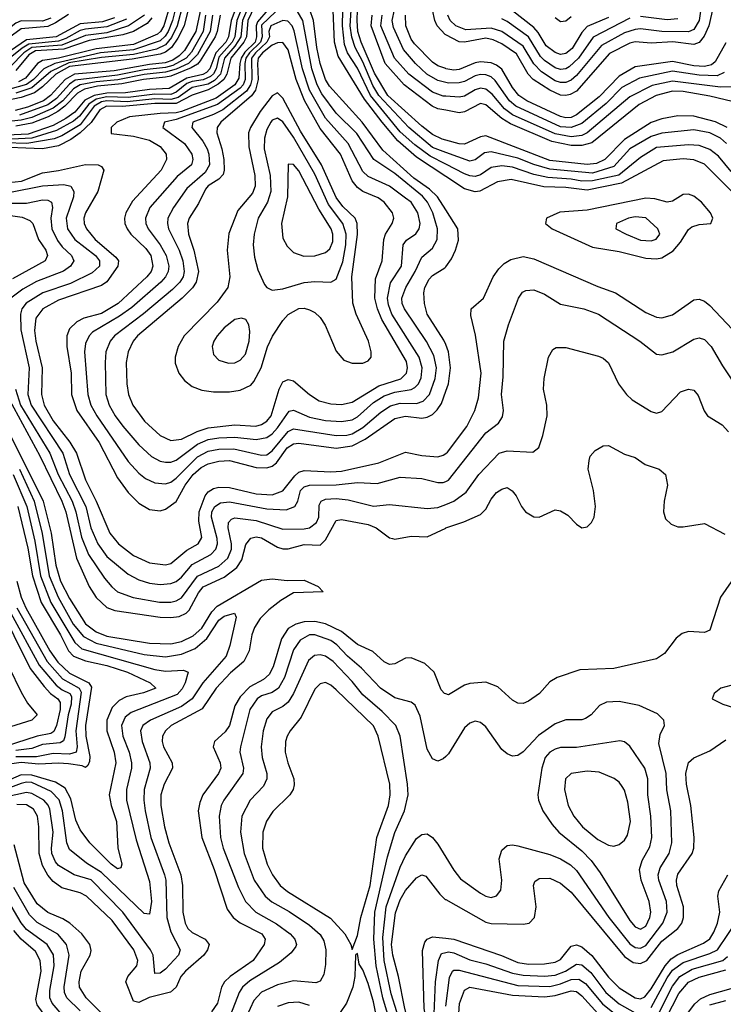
# Model space of a CAD drawing. Header units: inches. Extents: x 501365 to 657855, y 482276 to 547543.
# Tile 849 of 957: x 628404 to 631040, y 494925 to 498614. Entities that reach past the tile are written whole.
import ezdxf

# ---------------------------------------------------------------- set-up
doc = ezdxf.new("R2010")
doc.units = ezdxf.units.IN
doc.header["$MEASUREMENT"] = 0
doc.layers.add('A6429', color=7, linetype='Continuous')
doc.layers.add('A6439', color=7, linetype='Continuous')

msp = doc.modelspace()

# ---------------------------------------------------------------- linework, layer by layer
at = {"layer": 'A6429', "color": 5}
for points, elevation in [([(630000, 498557.1), (629998.1, 498558.1), (629968.3, 498590), (629958.9, 498610), (629950.2, 498650), (629948.8, 498750), (629979.8, 498850), (630000, 498959.4)], 4380), ([(629296, 498690), (629258.1, 498610), (629253.9, 498550), (629243.3, 498530), (629194.8, 498470), (629180.3, 498410), (629168.5, 498390), (629148, 498372), (629110, 498350.8), (629050, 498331.3), (628990, 498299.6), (628910, 498299.9), (628788.1, 498288.1), (628728.9, 498290), (628704.3, 498275.7), (628671.4, 498228.6), (628630.7, 498189.3), (628595.7, 498164.3), (628550, 498140.8), (628489.6, 498130.4), (628302.2, 498137.8)], 4580), ([(629226.8, 498690), (629196, 498610), (629186.7, 498550), (629176, 498530), (629139.2, 498490), (629115.9, 498430), (629103.7, 498416.3), (629090, 498408.1), (629030, 498394.2), (628964.4, 498355.6), (628890, 498351.9), (628800.5, 498339.5), (628730, 498338.5), (628683.6, 498330), (628648.4, 498311.6), (628610, 498267), (628576.5, 498243.5), (628530, 498217.7), (628435.6, 498184.4), (628330, 498180.1)], 4520), ([(629249, 498690), (629217.5, 498610), (629210, 498550), (629200, 498530), (629150, 498472.9), (629139.9, 498430), (629129.8, 498410.2), (629119.1, 498400.9), (629092, 498388), (629050, 498382.5), (629030, 498374.6), (628990, 498342.1), (628970, 498333.7), (628910, 498334.4), (628810, 498322.7), (628730, 498324.3), (628690, 498315.5), (628662.7, 498297.3), (628627.9, 498252), (628605.9, 498234.1), (628541.5, 498198.5), (628450, 498169.3), (628350, 498165.1)], 4540), ([(629271.5, 498688.5), (629238.4, 498610), (629232.5, 498550), (629210, 498514.2), (629170.8, 498470), (629155.9, 498410), (629134, 498386), (629110, 498372), (629050, 498360), (628997.4, 498322.6), (628970, 498314.2), (628910, 498317), (628806.1, 498306.1), (628730, 498309.8), (628710, 498305.7), (628683.5, 498290), (628630, 498220.3), (628561.9, 498178.1), (628532.7, 498167.3), (628430.5, 498149.5), (628350, 498152)], 4560), ([(630000, 498026.3), (629890, 498098.8), (629820.4, 498160.4), (629761.9, 498230), (629696.4, 498316.4), (629597.1, 498477.1), (629583.5, 498530), (629577.6, 498677.6)], 4580), ([(630000, 498072.5), (629942.2, 498102.2), (629884.9, 498144.9), (629830, 498194), (629718.4, 498330), (629670, 498432.5), (629632.4, 498490), (629620.4, 498520.4), (629612.9, 498590), (629615.6, 498710)], 4560), ([(630000, 498116.5), (629950, 498134.9), (629861.6, 498210), (629750, 498329.5), (629727.1, 498367.2), (629690, 498455.7), (629661.1, 498510), (629647.9, 498547.9), (629642.7, 498590), (629649.5, 498710)], 4540), ([(629038, 498662), (629019.8, 498590), (628995.9, 498544.1), (628972.3, 498510), (628950, 498491.9), (628930, 498484.4), (628826, 498466), (628590, 498438.8), (628539.3, 498410), (628490, 498361.7), (628459.9, 498340.1), (628410, 498322), (628350, 498309.4)], 4380), ([(628991.5, 498670), (628976.9, 498610), (628960, 498570), (628948.7, 498551.3), (628930, 498534.9), (628830, 498500.6), (628707.1, 498490), (628535.6, 498450), (628494.2, 498430), (628455.7, 498390), (628430, 498370.9), (628366.6, 498353.4)], 4340), ([(629081.7, 498650), (629064.1, 498570), (629021.3, 498498.7), (629001.7, 498478.3), (628977.6, 498462.4), (628948.6, 498451.4), (628890, 498446.2), (628758.5, 498421.5), (628609.4, 498410), (628574.7, 498390), (628519.9, 498330), (628493.1, 498310), (628433.7, 498286.3), (628386.5, 498273.5)], 4420), ([(629015.8, 498670), (628993.9, 498590), (628972.9, 498547.1), (628950, 498519.4), (628917, 498503), (628830, 498483), (628710, 498472.4), (628587.8, 498452.2), (628520.2, 498419.8), (628450, 498358.1), (628390, 498338.1)], 4360), ([(628967.3, 498670), (628944.1, 498590), (628931.2, 498568.8), (628920.2, 498559.8), (628830, 498520.2), (628690, 498504.1), (628550, 498469.5), (628490, 498461), (628470.5, 498449.5), (628425.9, 498394.1), (628399.6, 498380.4)], 4320), ([(629333.7, 498650), (629294.7, 498605.3), (629289.4, 498590), (629291.8, 498550), (629285.6, 498530), (629247.9, 498492.1), (629233.8, 498470), (629228.2, 498450), (629225, 498395), (629209.5, 498370), (629140.2, 498319.8), (629010, 498270), (628990, 498264.5), (628930, 498262.7), (628814.8, 498250), (628768.2, 498230), (628746.7, 498210), (628747.3, 498187.3), (628830, 498177), (628890, 498161.9), (628930, 498138.9), (628952.9, 498110), (628953.7, 498090), (628933.6, 498050), (628826.2, 497933.8), (628801.5, 497890), (628797, 497870), (628798.5, 497850), (628806.7, 497830), (628821, 497810), (628876.5, 497756.5), (628895.7, 497730), (628903.4, 497690), (628896.2, 497670), (628880.9, 497650), (628772.7, 497550), (628710, 497513.6), (628644.8, 497495.2), (628617.6, 497482.4), (628590, 497455.5), (628580.6, 497430), (628580.7, 497390), (628596.8, 497290), (628598.3, 497210), (628618.5, 497150), (628701.5, 497030), (628770, 496897), (628810, 496842.9), (628850, 496802.2), (628890, 496778.4), (628930, 496773.9), (628950, 496779.6), (628990, 496808.6), (629024.3, 496870), (629054.5, 496910), (629083.8, 496936.2), (629110, 496950.3), (629150, 496959.7), (629190, 496962), (629290, 496936.6), (629330, 496935), (629350, 496941.6), (629366.2, 496953.8), (629406.4, 497010), (629430, 497025), (629450, 497026.9), (629590, 497009), (629650, 497017.9), (629698.1, 497041.9), (629810, 497119.3), (629850, 497128.5), (629910, 497121.2), (629930, 497124.3), (629950, 497134.6), (629968.1, 497151.9), (629983.7, 497176.2), (630000, 497222)], 4620), ([(629390, 498669.6), (629310, 498593.3), (629311.8, 498550), (629306.6, 498530), (629264.9, 498490), (629251.7, 498470), (629248, 498450), (629249.2, 498390), (629241.1, 498370), (629230, 498357.4), (629144.6, 498295.4), (628990, 498240.1), (628946.3, 498230), (628940.9, 498210), (629021.5, 498150), (629048.4, 498110), (629052.7, 498090), (629048.2, 498070), (628994, 498026), (628891.9, 497910), (628875.4, 497870), (628877.2, 497850), (628885.5, 497830), (628930, 497770), (628953.2, 497730), (628962.9, 497690), (628960.1, 497670), (628950.1, 497650), (628932.2, 497630), (628824, 497536), (628777.5, 497502.5), (628677.2, 497442.8), (628664.2, 497430), (628650, 497401.3), (628647, 497370), (628659.3, 497210), (628671, 497170), (628693, 497130), (628810, 496958.9), (628850, 496914.8), (628875.4, 496895.4), (628910, 496878.2), (628950, 496875.2), (628970, 496881.7), (628990, 496896.4), (629070, 496976), (629110, 496997.2), (629150, 497005), (629205.9, 497005.9), (629310, 496981.8), (629330, 496984.1), (629350, 496998.6), (629410, 497071.3), (629430, 497080.6), (629590, 497055.8), (629630, 497057.1), (629650, 497062.5), (629690, 497085.7), (629757.1, 497142.9), (629793.3, 497166.7), (629830, 497177.6), (629890, 497176.4), (629915.8, 497184.2), (629939.1, 497210), (629960.5, 497270), (629965, 497310), (629956.1, 497356.1), (629928.2, 497408.2), (629845.5, 497530), (629837.4, 497550), (629836.1, 497570), (629850.3, 497610), (629886.2, 497670), (629910, 497723.5), (629950, 497758.1), (629967.7, 497790), (629968.7, 497830), (629952.3, 497890), (629931.3, 497930), (629912.7, 497952.7), (629810, 498037.1), (629730.4, 498090.4), (629667.3, 498187.3), (629590, 498264.1), (629536.4, 498336.4), (629518.5, 498370), (629498.5, 498430), (629464.4, 498610), (629444.2, 498644.2)], 4640), ([(630000, 497901.6), (629969.2, 497950), (629939.2, 497979.2), (629880.1, 498020.1), (629764.5, 498124.5), (629687.1, 498230), (629564.9, 498364.9), (629549.8, 498390), (629529.7, 498449.7), (629516.6, 498510), (629505.1, 498610), (629491.6, 498650)], 4620), ([(630000, 498162.4), (629986.3, 498166.3), (629950, 498184), (629910, 498214.6), (629783.8, 498330), (629733.1, 498413.1), (629682.9, 498530), (629671, 498570), (629667.7, 498610), (629670.1, 498650.1)], 4520), ([(630000, 498378.6), (629970, 498385.8), (629929.3, 498410), (629886.6, 498450), (629841.5, 498501.5), (629804.3, 498584.4), (629799.7, 498610), (629808.3, 498650)], 4440), ([(628520.1, 498619.9), (628490, 498607.8), (628410, 498608.8), (628390, 498600.7), (628310, 498538.5), (628270.3, 498529.7), (628170, 498534.8), (628070, 498553), (628031.5, 498548.5), (627970, 498532.9), (627810, 498523.8), (627729.3, 498530.7), (627630, 498520), (627592.8, 498530), (627550, 498562.2), (627499.3, 498579.3), (627450, 498632.7)], 4160), ([(628586.9, 498633.1), (628538.7, 498601.3), (628510, 498588.3), (628410, 498578.8), (628330, 498522.4)], 4180), ([(629126.6, 498630), (629118, 498570), (629070, 498483.7), (629036.3, 498450), (628990, 498428.4), (628950, 498417.3), (628870, 498408.9), (628771.8, 498388.2), (628690, 498381.4), (628630.7, 498369.3), (628605.7, 498354.3), (628565.3, 498310), (628530, 498281.9), (628450, 498247.5), (628410, 498237.1), (628350, 498231)], 4460), ([(628759, 498621), (628714.4, 498605.6), (628630, 498598.7), (628540.1, 498550), (628430, 498538), (628350, 498483.5)], 4220), ([(628803.9, 498616.1), (628730, 498586.3), (628650, 498578.5), (628630, 498572.6), (628577.4, 498542.6), (628550, 498532.7), (628438.1, 498521.9), (628412.7, 498507.3), (628350, 498456.1)], 4240), ([(628871.9, 498630), (628811.4, 498590), (628730, 498563.9), (628650, 498554.2), (628562.1, 498517.9), (628450, 498509.6), (628420, 498490), (628370, 498438.1)], 4260), ([(629154.5, 498630), (629143.7, 498570), (629135.9, 498550), (629080.6, 498459.4), (629070, 498447.3), (629046.2, 498433.8), (628970, 498402.3), (628950, 498398.3), (628867.5, 498390), (628786.8, 498373.2), (628695.3, 498364.7), (628646.3, 498353.7), (628621, 498339), (628573.6, 498290), (628547.4, 498270), (628510.1, 498249.9), (628450, 498226.6), (628390, 498214.7)], 4480), ([(628899.4, 498620.6), (628881.2, 498598.8), (628830, 498569.6), (628790, 498556.3), (628664.1, 498535.9), (628570, 498503.1), (628463.6, 498496.4), (628438.7, 498481.4), (628390, 498423.2)], 4280), ([(629099.7, 498630), (629091.4, 498570), (629047.4, 498492.6), (629027.7, 498470), (628977.6, 498442.4), (628950, 498434.7), (628870, 498426.3), (628770, 498405.3), (628612.4, 498387.6), (628590, 498372.4), (628541.5, 498318.5), (628510, 498294.3), (628403.8, 498256.2)], 4440), ([(630000, 498274.3), (629970, 498280.2), (629949.9, 498290), (629843.8, 498370), (629773, 498450), (629721.1, 498590), (629724, 498630)], 4480), ([(630000, 498326.9), (629990, 498327.6), (629950, 498342.7), (629861.8, 498410), (629808.2, 498470), (629757.1, 498590), (629761.9, 498630)], 4460), ([(630000, 498430.3), (629970, 498441.4), (629950, 498454.7), (629882.7, 498522.7), (629870, 498541.2), (629850.2, 498590), (629849.2, 498630)], 4420), ([(628363.7, 498003.7), (628411.3, 498008.7), (628490, 498040.1), (628550, 498048.3), (628650, 498071.3), (628698.3, 498070), (628710, 498063.2), (628719.3, 498050), (628696.2, 497970), (628650.8, 497890), (628644.9, 497870), (628645.9, 497850), (628654, 497830), (628686.7, 497790), (628764.5, 497724.5), (628774.4, 497710), (628772.1, 497690), (628730, 497632), (628710, 497617.6), (628550, 497562.7), (628490.6, 497530), (628464.6, 497495.4), (628459.4, 497450), (628464.7, 497410), (628488.8, 497310), (628485.8, 497210), (628496, 497170), (628530, 497111.2), (628591.7, 497031.7), (628616.7, 496990), (628650.6, 496890), (628691.1, 496810), (628741.8, 496690), (628774.3, 496650), (628830, 496607.2), (628890, 496579.5), (628950, 496572.1), (628970, 496576.5), (629030, 496626.3), (629073.1, 496650), (629086.5, 496673.5), (629075.3, 496735.3), (629075.9, 496770), (629099.1, 496830), (629110, 496844.9), (629130, 496857.5), (629150, 496862.6), (629190, 496861.8), (629290, 496837.5), (629350, 496834.2), (629390, 496848.3), (629434.4, 496905.6), (629450, 496918.8), (629470, 496925.1), (629570, 496919.8), (629610, 496922.1), (629750, 496953.9), (629850, 496993.1), (629910, 496980.7), (629970, 496976.7), (629990, 496981.8), (630000, 496989)], 4580), ([(628370, 497967.8), (628490, 497991.7), (628570, 497996.9), (628595.6, 497990), (628606.9, 497970), (628605.8, 497950), (628578.1, 497870), (628583.3, 497830), (628610.5, 497790), (628687.6, 497730), (628702.4, 497710), (628702.9, 497690), (628675, 497665), (628594.3, 497625.7), (628491.3, 497590), (628428.7, 497551.3), (628412.2, 497530), (628406.6, 497510), (628407.9, 497452.1), (628439, 497310), (628434.9, 497210), (628447.2, 497170), (628565.5, 496990), (628591.1, 496910), (628651.2, 496790), (628670.6, 496710), (628696.8, 496650), (628730, 496602.6), (628810, 496536.6), (628850, 496515), (628890, 496503.2), (628930, 496498.4), (628970, 496501.3), (628990, 496509.7), (629010, 496525.9), (629050, 496573.2), (629120.6, 496610), (629138.8, 496630), (629145.2, 496650), (629144.2, 496670), (629122.3, 496750), (629124.4, 496770), (629135.4, 496790), (629156.5, 496803.5), (629190, 496807), (629330, 496781.1), (629401.9, 496778.1), (629434.9, 496790), (629445.8, 496810), (629456.6, 496850), (629470, 496863.7), (629490, 496869.7), (629590, 496871.8), (629670, 496880.4), (629743.7, 496876.3), (629830, 496900.1), (629910, 496894.9), (629970, 496879.6), (629990, 496879.6), (630000, 496884.3)], 4560), ([(628373.8, 497926.2), (628430, 497926.2), (628490, 497938.4), (628510, 497937.3), (628523, 497930), (628527.5, 497910), (628520.5, 497870), (628524, 497830), (628546, 497786), (628563.3, 497763.2), (628598.7, 497730), (628606.7, 497710), (628594.9, 497690), (628568.4, 497671.6), (628467.1, 497632.9), (628415.2, 497604.8), (628371.2, 497570)], 4540), ([(628370, 497880.7), (628413.5, 497873.5), (628441.9, 497861.9), (628453.3, 497850), (628475.1, 497790), (628502.4, 497750), (628508.1, 497730), (628498.9, 497710), (628377.6, 497642.4)], 4520), ([(630000, 497396.9), (629993.3, 497413.3), (629930.7, 497510), (629920.3, 497550), (629918.3, 497590), (629921.5, 497610), (629938.2, 497641.8), (629950, 497655), (629996.4, 497683.6), (630000, 497688.4)], 4620), ([(628388.7, 497230), (628407, 497170), (628517.3, 496990), (628548.6, 496910), (628600.5, 496810), (628614.7, 496770), (628635.3, 496675.3), (628661.3, 496610), (628721.4, 496521.4), (628748.9, 496488.9), (628770.9, 496470.9), (628829.6, 496449.6), (628927.6, 496432.4), (628970, 496432.4), (628990, 496436.7), (629010, 496447.7), (629070, 496529.5), (629150, 496566.7), (629183.7, 496596.3), (629197.3, 496630), (629197.2, 496650), (629184.5, 496710), (629186.2, 496730), (629197.7, 496742.3), (629210, 496747.1), (629290, 496738.1), (629390, 496705.3), (629470, 496706.1), (629490, 496710.5), (629515.4, 496730), (629525.2, 496750), (629525.4, 496794.6), (629533.3, 496810), (629550, 496817.4), (629590, 496820.1), (629635, 496815), (629730, 496790.9), (629790, 496797.5), (629930, 496782.3), (629970, 496785.9), (630000, 496798)], 4540), ([(628310.7, 497170.7), (628491.5, 496810), (628522.3, 496690), (628540, 496570), (628557, 496510), (628590, 496445.1), (628650, 496350.7), (628690, 496320.6), (628730, 496304.7), (628890, 496278.6), (628970, 496276), (629010, 496284.8), (629054.1, 496305.9), (629085.8, 496334.2), (629123.9, 496396.1), (629143.4, 496416.5), (629310, 496514.2), (629350, 496519.3), (629406.5, 496513.5), (629470, 496513.6), (629521.6, 496490), (629540.7, 496470), (629430, 496466.2), (629382.1, 496437.9), (629337.2, 496402.8), (629305.3, 496370), (629283.4, 496336.6), (629274.2, 496310), (629264, 496250), (629243.2, 496210), (629193.2, 496166.8), (629139.9, 496110), (629087.5, 496032.5), (628972.1, 495970), (628950.1, 495950), (628939, 495930), (628937.7, 495910), (628943, 495890), (628975.2, 495830), (628975.9, 495810), (628945.2, 495750), (628933.2, 495710), (628933.2, 495670), (628945.9, 495590), (628962.2, 495530), (629008.2, 495410), (629013.6, 495370), (629015, 495270), (629024.2, 495230), (629034.3, 495210), (629050, 495195), (629099.4, 495170), (629114.3, 495150), (629108.1, 495130), (629093.6, 495110), (629024.6, 495050), (629007.5, 495030), (628989.8, 494990.2), (628969.2, 494970.8), (628888.5, 494951.5), (628850, 494932.5), (628830, 494937), (628801.8, 495010), (628808.7, 495030), (628843.1, 495070), (628847.1, 495090), (628831.5, 495130), (628750, 495239.7), (628654.2, 495330), (628630, 495342.9), (628561.3, 495361.3), (628530, 495386), (628509.5, 495409.5), (628490, 495445.8), (628477.1, 495490), (628476.2, 495590), (628470.8, 495630), (628455.9, 495655.9), (628430, 495672.3), (628393.7, 495673.7)], 4480), ([(628365.3, 497190), (628479.7, 496979.7), (628562.1, 496810), (628576.5, 496770), (628616.3, 496596.3), (628664.1, 496490), (628690, 496449.2), (628730, 496411.6), (628760.7, 496400.7), (628930, 496376.1), (628970, 496374.1), (629001.5, 496378.5), (629027.3, 496390), (629038.6, 496401.4), (629073.5, 496466.5), (629091.1, 496488.9), (629170, 496524.9), (629217.8, 496562.2), (629236.6, 496590), (629251.8, 496648.2), (629270, 496671.5), (629290, 496676.5), (629310, 496672.4), (629370, 496637.5), (629390, 496631.2), (629410, 496631.5), (629470, 496647.8), (629530, 496645.8), (629550, 496665.5), (629590, 496737.3), (629610, 496742), (629710, 496722.2), (629738.9, 496710), (629790, 496672.8), (629800.5, 496670), (629810, 496668.1), (629870, 496678.6), (629930, 496676.1), (630000, 496709.6)], 4520), ([(628402.8, 496930), (628457.7, 496810), (628488.6, 496688.6), (628514.1, 496530), (628547.6, 496450), (628604.7, 496350), (628643.5, 496303.5), (628690, 496278.3), (628870, 496235.4), (628950, 496227), (629010, 496236.7), (629061.3, 496258.7), (629104.8, 496295.2), (629150, 496364.7), (629170, 496378.8), (629209.2, 496390), (629215.1, 496375.1), (629191.8, 496270), (629177.3, 496230), (629090.1, 496130), (629050.4, 496070), (629010, 496041.5), (628893.9, 495990), (628865.9, 495970), (628856.8, 495950), (628862.6, 495910), (628891.9, 495830), (628892.3, 495810), (628870.4, 495729.6), (628868.5, 495690), (628874.3, 495650), (628894.8, 495550), (628946.8, 495410), (628951, 495390), (628955, 495250), (628970, 495196.8), (629005.8, 495130), (628999.3, 495110), (628950, 495057.1), (628930, 495042.1), (628910, 495041.1), (628903.6, 495110), (628894.3, 495130), (628790.7, 495270.7), (628671.5, 495391.5), (628608.4, 495410), (628550, 495445), (628538.6, 495458.6), (628524.6, 495490), (628522.8, 495510), (628530, 495570), (628516.6, 495656.6), (628511, 495671), (628494.6, 495690), (628450, 495715.6), (628430, 495718.6), (628350, 495700.9)], 4460), ([(628380.2, 496910), (628430.9, 496790), (628460.7, 496660.7), (628482.4, 496530), (628520.4, 496430), (628610, 496281.3), (628637.4, 496257.4), (628910, 496179.7), (628950, 496173.6), (629017.4, 496177.4), (629035, 496170), (629024.2, 496130), (629012.4, 496107.6), (628993.6, 496086.4), (628821.1, 496018.9), (628799.5, 496000.5), (628785.7, 495970), (628790.4, 495930), (628813.9, 495870), (628823.5, 495830), (628823.2, 495810), (628804.4, 495730), (628804.5, 495690), (628841, 495541), (628890, 495385.3), (628897.6, 495310), (628890, 495262.6), (628870, 495265.5), (628710, 495419.1), (628654.5, 495454.5), (628590, 495505.2), (628580.8, 495530), (628564.4, 495650), (628551.9, 495691.9), (628522.5, 495722.5), (628450, 495756.2), (628430, 495757.8), (628410, 495753.1), (628350, 495729.7)], 4440), ([(628396.7, 496790), (628434.1, 496634.1), (628452.1, 496530), (628484.6, 496430), (628556.6, 496310), (628587.1, 496250), (628606.2, 496230), (628650, 496212.1), (628730, 496194.4), (628808.4, 496170), (628892.3, 496130), (628913.8, 496110), (628868.1, 496091.9), (628803.4, 496076.6), (628776.6, 496063.4), (628750, 496036.9), (628731.1, 495990), (628730.3, 495950), (628757.9, 495870), (628764.5, 495830), (628739.6, 495710), (628746.7, 495670), (628766.2, 495610), (628771.4, 495511.4), (628786.8, 495450), (628782.9, 495437.1), (628770, 495433.2), (628747.1, 495450), (628667.1, 495530), (628630, 495578.6), (628614.7, 495614.7), (628595.4, 495695.4), (628575, 495735), (628537.9, 495757.9), (628450, 495784), (628410, 495785), (628350, 495759)], 4420), ([(628393.2, 496510), (628409.7, 496450), (628426.6, 496410), (628517.4, 496250), (628547, 496207), (628590, 496165.9), (628663.2, 496130), (628672.8, 496112.8), (628651.1, 495970), (628651.3, 495930), (628666.4, 495853.6), (628665.5, 495834.5), (628659.4, 495820.6), (628650, 495812.5), (628638.3, 495818.3), (628586.4, 495826.4), (628548.9, 495828.9), (628475.6, 495824.4), (628410, 495831.7), (628374.4, 495825.6)], 4380), ([(628319.8, 496430), (628443.8, 496183.8), (628495.4, 496115.4), (628519.7, 496090), (628547.5, 496070), (628555.7, 496055.7), (628555.5, 496030), (628541.8, 495970), (628532.5, 495947.5), (628520.4, 495939.6), (628470, 495929.3), (628310, 495878.7)], 4320), ([(628370.8, 496390.8), (628476.4, 496196.4), (628540.8, 496120.8), (628563.3, 496103.3), (628591.3, 496090), (628597.9, 496077.9), (628596.9, 496050), (628585.9, 496010), (628573, 495927), (628567.6, 495912.4), (628555.1, 495904.9), (628490, 495898.1), (628450, 495883.7), (628390, 495876.2)], 4340), ([(628393.8, 496410), (628506.5, 496210), (628564.2, 496144.2), (628627.4, 496110), (628634.9, 496094.9), (628614.5, 495950), (628619.3, 495890), (628615.7, 495870), (628590, 495861.9), (628530, 495864.4), (628467.6, 495852.4), (628390, 495852.3)], 4360), ([(630000, 496088.4), (629995.1, 496090), (629983.6, 496103.6), (629956.3, 496170), (629921.5, 496201.5), (629870, 496223.7), (629850, 496222.2), (629810, 496200.2), (629790, 496198.5), (629770, 496208.1), (629727.3, 496247.3), (629670, 496273.6), (629610, 496321.5), (629550, 496350.4), (629510, 496359.5), (629470, 496358.7), (629438, 496350), (629410, 496332.7), (629385.1, 496294.9), (629354, 496190), (629339, 496161), (629318, 496142), (629265.7, 496114.3), (629230, 496077.4), (629210, 496043.7), (629190, 495969.9), (629173.5, 495946.5), (629133.9, 495910), (629128.5, 495890), (629155.1, 495830), (629157.1, 495810), (629148.7, 495790), (629089.6, 495710), (629078.3, 495681.7), (629072.9, 495650), (629085.9, 495550), (629132.3, 495430), (629181.4, 495281.4), (629204.1, 495250), (629230, 495230.5), (629311.2, 495190), (629323.1, 495170), (629319.3, 495150), (629279, 495090), (629192, 495030), (629171, 495010), (629159.7, 494990), (629145.1, 494930), (629122.5, 494897.5)], 4520), ([(630000, 495854), (629990, 495844.5), (629970, 495836.8), (629950, 495844.4), (629930, 495881.6), (629904.7, 496004.7), (629885.6, 496045.6), (629870, 496057.5), (629810, 496073.5), (629755.8, 496110), (629684.4, 496184.4), (629631.5, 496230), (629592.2, 496272.2), (629570, 496287.7), (629510, 496309.9), (629490, 496308.9), (629454.4, 496290), (629430, 496253.6), (629395.6, 496150), (629374.2, 496110), (629350, 496093.5), (629310, 496081.1), (629293.5, 496070), (629266.2, 496030), (629230.9, 495890), (629229.2, 495870), (629242.2, 495810), (629239.9, 495790), (629168.3, 495690), (629158.6, 495670), (629150.9, 495630), (629156.6, 495550), (629166.6, 495510), (629223.6, 495363.5), (629250, 495310.8), (629288.4, 495270), (629366.5, 495226.5), (629417.9, 495190), (629435.4, 495170), (629441.5, 495150), (629438.3, 495141.7), (629421.6, 495118.4), (629377.9, 495082.1), (629266.4, 495013.6), (629238.8, 494990), (629225.8, 494970), (629193.4, 494886.6)], 4540), ([(629841.5, 494690), (629764.3, 494950), (629739.1, 495070), (629730.6, 495170), (629734.7, 495270), (629782.4, 495477.6), (629810, 495569.3), (629845.3, 495650), (629859.1, 495710), (629857.4, 495750), (629829.5, 495930), (629813.1, 495970), (629762.5, 496022.5), (629690, 496085.1), (629650, 496134.3), (629578, 496210), (629550, 496229.9), (629530, 496235.1), (629508.2, 496231.8), (629486.6, 496213.4), (629429.4, 496090), (629410, 496057.4), (629390, 496040.9), (629350, 496020.4), (629330, 495995.3), (629316.5, 495950), (629308.9, 495890), (629313, 495850), (629330.1, 495790), (629330.1, 495770), (629317.1, 495742.9), (629266.9, 495690), (629235.7, 495630), (629231.3, 495570), (629244.8, 495490), (629282.8, 495390), (629323.7, 495330), (629349.1, 495309.1), (629413.1, 495273.1), (629490, 495222.2), (629530, 495186.8), (629543, 495163), (629551.1, 495130), (629550, 495074), (629542.9, 495037.1), (629530, 495012.4), (629514, 495006), (629430, 495013.5), (629370, 494998.5), (629310, 494970.7), (629280.6, 494939.4), (629240.2, 494850)], 4560), ([(628363.1, 496190), (628410, 496094.6), (628433.8, 496053.8), (628469.6, 496010), (628449.5, 495990), (628370, 495964.6)], 4280), ([(630000, 493458.7), (629993.3, 493490), (629936.9, 493630), (629923.4, 493723.4), (629887.2, 493850), (629876.3, 493956.3), (629884.3, 494184.3), (629908, 494368), (629905, 494570), (629898.1, 494610), (629871.3, 494690), (629838.1, 494830), (629795.4, 494964.6), (629769.6, 495090), (629764.3, 495175.7), (629777.3, 495290), (629830, 495439.3), (629850, 495481.4), (629890, 495546), (629910, 495561.8), (629930, 495563.9), (629950, 495550.2), (629970, 495525.4), (630000, 495476.9)], 4540), ([(628712.5, 494890), (628653.4, 494950), (628628.1, 494990), (628626.8, 495010), (628634.4, 495050), (628667.7, 495110), (628672.4, 495127.6), (628667.3, 495150), (628636.9, 495190), (628591.7, 495230), (628566, 495246), (628509, 495269), (628470, 495301.5), (628420.3, 495380.3), (628383.4, 495523.4)], 4520), ([(630000, 493526.2), (629962, 493630), (629950.9, 493730), (629908.3, 493868.3), (629898.8, 493970), (629906.4, 494110), (629906, 494190), (629931.3, 494370), (629929.5, 494589.5), (629846.7, 494910), (629822.9, 495030), (629801.9, 495110), (629796.8, 495150), (629812.4, 495267.6), (629830, 495317.2), (629850, 495351.7), (629890, 495399.2), (629910, 495410.1), (629925.9, 495405.9), (629978.1, 495338.1), (629998.4, 495318.4), (630000, 495317.5)], 4520), ([(628630, 494901.5), (628580.8, 494950), (628571.5, 494970), (628570.3, 494990.3), (628588.9, 495108.9), (628579.3, 495150), (628547.5, 495187.6), (628470, 495232.1), (628441.2, 495261.2), (628382.4, 495362.4)], 4540), ([(628577.1, 494870), (628526.3, 494930), (628517, 494950), (628517.2, 494977.2), (628533.6, 495070), (628530.4, 495110.4), (628507.5, 495150), (628430, 495206.2), (628410.1, 495230.1), (628351.3, 495330)], 4560), ([(628344.4, 494484.4), (628430, 494309.4), (628451.5, 494290), (628551, 494251), (628630, 494203.2), (628642.9, 494217.1), (628653.5, 494246.5), (628655.2, 494270), (628649.9, 494310.1), (628616.4, 494430), (628596.2, 494530), (628550, 494606.4), (628542.1, 494630), (628536.9, 494670), (628534.3, 494790), (628527, 494830), (628508.8, 494870), (628470, 494923.2), (628464, 494944), (628484.9, 495050), (628481.2, 495090), (628463.1, 495123.1), (628409.1, 495169.1), (628382.2, 495202.2)], 4580), ([(630000, 493705.8), (629992.4, 493750), (629968.2, 493811.8), (629946.6, 493950), (629953.6, 494170), (629980, 494350), (629976.1, 494490), (629988.4, 494590), (629980.3, 494630), (629958.1, 494690), (629919.2, 494910), (629913.3, 495126.7), (629921.8, 495158.2), (629930.3, 495169.7), (629950, 495178.1), (630000, 495172.9)], 4480), ([(629746.5, 494846.5), (629730, 494934.8), (629710, 495003.1), (629690, 495054.5), (629676.2, 495076.2), (629670, 495115.3), (629662, 495110), (629659.7, 495030), (629651.9, 494990), (629628.3, 494930), (629605.2, 494894.8)], 4580), ([(630000, 494666.3), (629990, 494695.9), (629956.5, 494890), (629961.6, 495010), (629973.5, 495090), (629984.8, 495115.2), (630000, 495119.3)], 4460), ([(629490, 494920.7), (629450, 494933.1), (629410, 494930.8), (629370, 494916.9)], 4580)]:
    msp.add_lwpolyline(points, dxfattribs=dict(at, elevation=elevation))
for points, elevation in [([(629390, 498610.7), (629345.5, 498590), (629337.9, 498570), (629339.5, 498550), (629329.8, 498530), (629287.1, 498490), (629272.1, 498470), (629273.5, 498390), (629268.8, 498370), (629253.9, 498346.1), (629164.6, 498275.4), (629130, 498258), (629052.9, 498230), (629048.6, 498210), (629090, 498158.6), (629106.4, 498130), (629113, 498110), (629115.5, 498070), (629099, 498041), (629030, 497981.8), (628979.9, 497910), (628959.2, 497870), (628957.4, 497850), (628961.7, 497830), (629001.3, 497750), (629014.7, 497710), (629020.3, 497670), (629016, 497650), (629004, 497630), (628976.5, 497603.5), (628867.7, 497512.3), (628758.8, 497430), (628743.3, 497410), (628727.2, 497370), (628723.8, 497330), (628726.8, 497210), (628739.7, 497170), (628762, 497130), (628790, 497090.7), (628850, 497021.5), (628897.8, 496977.8), (628930, 496960.3), (628950, 496955.6), (628970, 496956.6), (628990, 496963.8), (629070, 497023.5), (629110, 497040.6), (629150, 497047.3), (629209.6, 497049.6), (629290, 497040.8), (629330, 497048.5), (629350, 497062.7), (629370, 497085.1), (629413.2, 497146.8), (629430, 497150.5), (629490, 497124.9), (629550, 497112.1), (629610, 497108.7), (629650, 497115.1), (629670, 497125.7), (629730, 497179.2), (629770, 497205), (629810, 497218.9), (629870, 497228.1), (629884.4, 497235.6), (629897.9, 497250), (629907.9, 497272.1), (629912.3, 497310), (629900.8, 497350), (629798.4, 497510), (629785.5, 497545.5), (629782.4, 497570), (629792.6, 497627.4), (629834.2, 497690), (629841, 497770), (629852.8, 497787.3), (629887.9, 497812.1), (629901.1, 497830), (629904.5, 497850), (629895.7, 497890), (629870.3, 497930), (629850, 497945.7), (629789.5, 497989.5), (629710, 498026.4), (629690, 498044.6), (629635.2, 498150), (629550, 498244.2), (629489.6, 498350), (629462.9, 498430), (629432.3, 498572.3), (629424.9, 498590), (629408, 498608)], 4660), ([(629390, 498527.6), (629370, 498527.5), (629350, 498517.7), (629313.6, 498490), (629297.6, 498470), (629294.6, 498450), (629297.9, 498390), (629287.8, 498350), (629272.2, 498327.8), (629157.3, 498230), (629144, 498210), (629143, 498190), (629161.5, 498130), (629168.3, 498090), (629170.3, 498050), (629166.1, 498034), (629150, 498016.2), (629110, 497991.3), (629100.7, 497979.3), (629074.5, 497925.5), (629039.1, 497870), (629032.8, 497850), (629036.8, 497810), (629056.7, 497750), (629074.1, 497670), (629065.1, 497630), (629051.1, 497608.9), (629012.3, 497570), (628845.1, 497430), (628829.3, 497410), (628810.1, 497370), (628803, 497330), (628805, 497250), (628811.1, 497210), (628828.1, 497170), (628871.3, 497110), (628930, 497055.5), (628970, 497036.8), (629010, 497042.7), (629068.6, 497071.5), (629110, 497084.7), (629210, 497095.7), (629288.4, 497091.6), (629310, 497097.5), (629330, 497109.7), (629345.7, 497130), (629375.7, 497230), (629390, 497256.6), (629410, 497266.4), (629430, 497261.1), (629489.5, 497209.5), (629526.1, 497186.1), (629570, 497174.5), (629610, 497171.6), (629650, 497181.4), (629750, 497242.6), (629831.4, 497268.6), (629853.7, 497290), (629857.4, 497310), (629852.8, 497332.8), (629760.9, 497490), (629744, 497530), (629735.1, 497570), (629737.4, 497642.6), (629762.4, 497710), (629767.6, 497790), (629774.9, 497810), (629799.9, 497850), (629805.1, 497870), (629800.1, 497890), (629770, 497930.3), (629746.9, 497946.9), (629689.5, 497970), (629670, 497985), (629649.7, 498010), (629605.8, 498110), (629530, 498206.1), (629471.1, 498311.1), (629440, 498390), (629410, 498500.4)], 4680), ([(629370, 498340.2), (629350, 498329), (629305, 498270), (629268.8, 498210), (629261.7, 498190), (629262.1, 498137.9), (629285, 498030), (629286.8, 497990), (629276.6, 497963.4), (629221.3, 497898.7), (629187.3, 497812.7), (629181.4, 497750), (629191.7, 497650), (629183.6, 497610), (629144.4, 497555.6), (629020.5, 497430), (628997.1, 497390), (628986.1, 497350), (628987.1, 497327.1), (629000.5, 497290), (629021.7, 497261.7), (629050, 497239.8), (629085.8, 497225.8), (629130, 497219.9), (629190, 497220.1), (629230, 497226.3), (629270, 497244.3), (629281.7, 497258.3), (629308.8, 497310), (629331.9, 497388.1), (629351.7, 497428.3), (629390, 497486.9), (629410, 497508.9), (629450, 497531.2), (629470, 497532.5), (629490, 497527.2), (629510, 497516.6), (629530, 497498.2), (629548.8, 497468.8), (629590, 497371.4), (629618.8, 497338.8), (629650, 497326.5), (629690, 497326.8), (629710, 497335.8), (629720.6, 497350), (629721, 497370), (629710.3, 497409.7), (629664.3, 497510), (629651.9, 497551.9), (629648.7, 497650), (629669.5, 497809.5), (629668.9, 497850), (629660.3, 497870), (629614.3, 497914.3), (629590, 497947.7), (629534.1, 498070), (629456.3, 498196.3), (629390, 498319.5)], 4720), ([(629370, 498245), (629350, 498237.8), (629344.4, 498230), (629330, 498202.2), (629320.9, 498170), (629320.1, 498130), (629342.5, 498030), (629345.3, 497970), (629332.6, 497930), (629296.9, 497870), (629282.3, 497810), (629278.8, 497770), (629283.9, 497724), (629296.1, 497676.1), (629321.3, 497621.3), (629330.2, 497610.2), (629350, 497600.2), (629390, 497605.4), (629470, 497629.2), (629510, 497633.2), (629570, 497630.8), (629590, 497641.8), (629614, 497706), (629625.8, 497770), (629627.1, 497810), (629614.9, 497850), (629561.2, 497921.2), (629510, 498034.9), (629430, 498173.6), (629390, 498231.2)], 4740), ([(629410, 498072), (629407.6, 497950), (629384.8, 497850), (629390, 497794.9), (629405.7, 497765.7), (629430, 497741.8), (629468, 497728), (629510, 497729.1), (629550, 497741), (629565.3, 497754.7), (629576.7, 497783.3), (629577.1, 497810), (629570.8, 497830), (629524.2, 497904.2), (629450, 498048.1), (629430, 498070.7)], 4760), ([(629235.5, 497495.5), (629210, 497490.8), (629170, 497459.3), (629144.2, 497430), (629131.3, 497410), (629125.2, 497390), (629130, 497359.1), (629150, 497338.3), (629186.6, 497326.6), (629210, 497328.6), (629230, 497338.4), (629250, 497360.9), (629263.7, 497410), (629266.1, 497446.1), (629262.2, 497470), (629250.9, 497490.9)], 4740), ([(629550, 496131.1), (629530, 496126.3), (629510, 496105.7), (629459, 496001), (629417, 495950), (629406.2, 495930), (629400.4, 495910), (629398.9, 495870), (629408.2, 495830), (629431.3, 495770), (629432.6, 495747.4), (629428.3, 495730), (629415.5, 495710), (629352.2, 495647.8), (629328.3, 495611.7), (629315.4, 495570), (629314.2, 495510), (629331, 495450), (629350.6, 495410), (629379.8, 495370), (629407.5, 495347.5), (629568.5, 495248.5), (629621.8, 495190), (629644.9, 495150), (629650, 495131.3), (629670, 495182.8), (629681.6, 495250), (629716.8, 495370), (629742.6, 495550), (629785.6, 495670), (629792.1, 495710), (629790.9, 495750), (629747.6, 495930), (629729.1, 495969.1), (629590, 496103.4), (629570, 496121.4)], 4580)]:
    msp.add_lwpolyline(points, close=True, dxfattribs=dict(at, elevation=elevation))
at = {"layer": 'A6439', "color": 5}
for points, elevation in [([(631010, 498694.9), (630985.5, 498590), (630967.9, 498552.1), (630950, 498528.5), (630930, 498520.6), (630850.5, 498530.5), (630770, 498525.9), (630710, 498530.4), (630690, 498526), (630613.4, 498486.6), (630490, 498346.4), (630466.9, 498333.1), (630450, 498329.1), (630430, 498330.9), (630390, 498350), (630328.1, 498390), (630308.5, 498410), (630265.7, 498485.7), (630210, 498523.2), (630178.1, 498538.1), (630150, 498544.6), (630070, 498530), (630050, 498530.5), (630000, 498557.1)], 4380), ([(630961.5, 498698.5), (630949.7, 498610.3), (630930, 498576.6), (630910, 498568.2), (630809.6, 498569.5), (630730, 498579.1), (630710, 498577.4), (630670, 498564.1), (630583.6, 498516.4), (630490, 498404.5), (630470, 498387.2), (630450, 498378.4), (630430, 498378.5), (630410, 498385.2), (630358.4, 498418.4), (630330, 498448.3), (630290, 498514.7), (630210, 498569.7), (630170, 498582.2), (630075.3, 498575.3), (630037.5, 498590), (630016.4, 498610), (630008.6, 498630)], 4360), ([(630610, 498621.8), (630530, 498587.9), (630510, 498565.2), (630474.1, 498505.9), (630450, 498486.6), (630430, 498483.7), (630410, 498490.2), (630375.8, 498515.8), (630346.2, 498566.2), (630330, 498584.6), (630250, 498646.9)], 4320), ([(630690, 498619), (630552.4, 498547.6), (630497.1, 498470), (630462.4, 498437.6), (630450, 498429.7), (630430, 498427), (630410, 498433.1), (630370, 498460.6), (630355.7, 498475.7), (630309.7, 498549.7), (630230, 498606.9), (630210, 498617.2)], 4340), ([(630470, 498624), (630450, 498607.7), (630430, 498605.8), (630410, 498620.5)], 4280), ([(630870, 498616.9), (630830, 498612.5), (630730, 498625.3)], 4340), ([(631050, 498527.5), (631010, 498456), (630995.5, 498444.5), (630970, 498438.7), (630930, 498440.5), (630850, 498456.7), (630710, 498437.3), (630650, 498402.5), (630575, 498325), (630490, 498256.8), (630470, 498247.8), (630450, 498246.3), (630430, 498250.9), (630304.1, 498310), (630273.8, 498330), (630250, 498359.8), (630210, 498428.1), (630190, 498443.7), (630170, 498452.1), (630130, 498456.2), (630110, 498452.4), (630050, 498427.2), (630030, 498424.9), (630000.7, 498430), (630000, 498430.3)], 4420), ([(631043.6, 498416.4), (631016.5, 498403.5), (630950, 498405.8), (630850, 498420.6), (630725.7, 498394.3), (630660.2, 498359.8), (630600.6, 498299.4), (630510, 498224.4), (630470, 498209.8), (630430, 498212.9), (630262.9, 498290), (630239.1, 498310), (630185.3, 498385.3), (630170, 498399.1), (630150, 498407.6), (630130, 498408.7), (630110, 498403.4), (630070, 498382.5), (630050, 498377.4), (630010, 498376.1), (630000, 498378.6)], 4440), ([(631110, 498363), (631030, 498361), (630850, 498383.6), (630773, 498367), (630690, 498325.2), (630530, 498189.5), (630510, 498179.9), (630470, 498175.1), (630410, 498186.5), (630250, 498257.5), (630219.7, 498279.7), (630174.5, 498334.5), (630150, 498353.5), (630130, 498357.7), (630110, 498351.5), (630070, 498327.7), (630050, 498323.1), (630000, 498326.9)], 4460), ([(631130, 498293.1), (630990, 498327.3), (630890, 498345), (630850, 498346.1), (630789, 498330), (630724.6, 498295.4), (630547.3, 498152.7), (630510, 498141.9), (630470, 498142.8), (630397.4, 498157.4), (630243, 498223), (630210, 498244), (630150, 498295.3), (630130, 498300.1), (630070, 498269), (630050, 498264.4), (630000, 498274.3)], 4480), ([(631054.6, 498210), (631010.8, 498230.8), (630930, 498252), (630870, 498253.6), (630810, 498242.1), (630770, 498228.6), (630670, 498164.3), (630596.4, 498090), (630564.7, 498075.3), (630530, 498071.4), (630390, 498086.7), (630150, 498178.2), (630130, 498174.5), (630070, 498146.9), (630050, 498148.1), (630000, 498162.4)], 4520), ([(631052.4, 498150), (631030, 498169.9), (630990, 498190.2), (630930, 498201.3), (630810, 498188.4), (630770, 498176.1), (630690.1, 498130), (630630, 498063.4), (630550, 498039.1), (630390, 498054.3), (630330, 498071.1), (630270, 498094.4), (630170, 498118.9), (630145.3, 498114.7), (630110, 498088.4), (630090, 498083.4), (630000, 498116.5)], 4540), ([(631070, 498045.2), (631021.8, 498101.8), (630990, 498127.2), (630950, 498142.2), (630910, 498145.3), (630790, 498134.3), (630730, 498097.8), (630648.7, 498031.3), (630550, 498009.7), (630510, 498008.6), (630470, 498016.2), (630382.1, 498022.1), (630330, 498033.7), (630250, 498061.3), (630210, 498066.2), (630170, 498060.4), (630130, 498033), (630110, 498026.4), (630090, 498028.3), (630070, 498036.6), (630000, 498072.5)], 4560), ([(631070, 497972.1), (630970, 498072.5), (630930, 498088.6), (630890, 498091.9), (630814.7, 498085.3), (630659.1, 498000.9), (630530, 497975.4), (630450, 497985), (630367.1, 497987.1), (630245.5, 498014.5), (630193.5, 498006.5), (630128.2, 497971.8), (630110, 497968.7), (630070, 497980.2), (630000, 498026.3)], 4580), ([(630000, 497688.4), (630022, 497718), (630037, 497750), (630047.5, 497787.5), (630045.6, 497830), (630000, 497901.6)], 4620), ([(630000, 496989), (630006.4, 496993.6), (630078.6, 497090), (630109.1, 497150), (630123.4, 497196.6), (630132.4, 497290), (630112.2, 497432.2), (630094.2, 497505.8), (630095.3, 497530), (630142.1, 497570), (630178.2, 497650), (630199.4, 497680.6), (630219.5, 497700.5), (630244.3, 497715.7), (630290, 497726.2), (630330, 497717.9), (630570, 497613.9), (630635.8, 497590), (630750, 497516.2), (630790, 497499.5), (630810, 497497.3), (630850, 497508.6), (630930, 497564), (630950, 497567.3), (630970, 497559.8), (630990, 497543.5), (631073.8, 497453.8)], 4580), ([(630000, 496884.3), (630010, 496889.1), (630150, 497066.4), (630197.2, 497102.8), (630213.4, 497126.6), (630216.9, 497150), (630208.9, 497210), (630215.8, 497275.8), (630217.3, 497410), (630234.8, 497470), (630273, 497570), (630287.4, 497592.6), (630300.5, 497599.5), (630330, 497602.3), (630370, 497586), (630430, 497547.9), (630517.1, 497530), (630572.9, 497510), (630727.5, 497410), (630790, 497360.2), (630810, 497358.6), (630850.4, 497369.7), (630930, 497416.8), (630950, 497422.2), (630970, 497415.8), (630995.1, 497390), (631036.7, 497316.7), (631100.3, 497220.3)], 4560), ([(630000, 497222), (630009.9, 497250), (630017.5, 497310), (630011, 497370), (630000, 497396.9)], 4620), ([(630000, 496798), (630030, 496810.1), (630076.6, 496843.4), (630124.3, 496910), (630199.8, 496990), (630230, 496998.7), (630326.8, 496993.2), (630348.4, 497011.6), (630364.4, 497055.6), (630380.7, 497130), (630378.4, 497170), (630366.6, 497230), (630368.9, 497270), (630385.6, 497350), (630401.7, 497378.3), (630414, 497386), (630450, 497385.5), (630572.7, 497352.7), (630590, 497345.7), (630610, 497328.2), (630647.1, 497250), (630677.8, 497210), (630698.9, 497190), (630770, 497145.5), (630790, 497139.3), (630810, 497145.4), (630880, 497220), (630910, 497230.2), (630930, 497226.5), (630945.8, 497205.7), (630968.5, 497148.5), (630980.7, 497130), (631036.1, 497096.1), (631058.9, 497070)], 4540), ([(630000, 496709.6), (630000.9, 496710), (630067.9, 496732.1), (630130, 496760.1), (630150, 496780.2), (630170, 496817.2), (630190, 496843), (630210, 496855.5), (630230, 496860.7), (630248.7, 496848.7), (630264.4, 496830), (630284, 496790), (630299.5, 496770), (630330, 496751.3), (630350, 496750.2), (630410, 496777.2), (630430, 496774.4), (630457.2, 496757.2), (630490, 496723.6), (630510, 496710.2), (630530, 496713.4), (630545.8, 496730), (630556.3, 496750), (630561, 496790), (630554, 496850), (630533.6, 496930), (630537.3, 496962.7), (630541.8, 496978.2), (630560.2, 496999.8), (630590, 497016.9), (630610, 497018.9), (630670, 496986.7), (630710, 496973.1), (630747.4, 496947.4), (630799.5, 496930), (630823.1, 496910), (630831.1, 496870), (630818.4, 496810), (630815.8, 496770), (630824, 496744), (630844.1, 496724.1), (630870, 496713.8), (630890, 496713.4), (630970, 496726.4), (631046, 496686)], 4520), ([(631070, 496508.5), (631030, 496451.1), (630990, 496326.6), (630970, 496317.6), (630910, 496321.6), (630886.2, 496313.8), (630862.9, 496297.1), (630820, 496240), (630790, 496219.1), (630630, 496183.4), (630502.2, 496177.8), (630417.3, 496150), (630390, 496133), (630352, 496090), (630310, 496061), (630290, 496052.4), (630270, 496053.7), (630250, 496064.8), (630195.1, 496115.1), (630150, 496132.1), (630090, 496127.3), (630070, 496120.6), (630010, 496085), (630000, 496088.4)], 4520), ([(631106, 496130), (631031, 496110), (631006, 496090), (630998, 496070), (631038, 496050), (631138.5, 496018.5)], 4540), ([(630000, 495476.9), (630030, 495428.3), (630055.2, 495395.2), (630130, 495342.1), (630150, 495330.2), (630170, 495325.6), (630190, 495331.3), (630206.5, 495353.5), (630209.9, 495390), (630199.9, 495470), (630210, 495502.6), (630230, 495520.2), (630250, 495523.2), (630270, 495518.8), (630390, 495487), (630430.1, 495470.1), (630467.4, 495447.4), (630490, 495426.9), (630611.3, 495250), (630690, 495151.8), (630710, 495138.7), (630730, 495135.3), (630750, 495145.4), (630813.8, 495230), (630829.9, 495270), (630826.7, 495310), (630798.7, 495390), (630796, 495410), (630803, 495437), (630836.7, 495490), (630847, 495530), (630842.9, 495650), (630828.6, 495728.6), (630825.7, 495790), (630798, 495902), (630803.9, 495936.1), (630819.1, 495970), (630816.9, 495990), (630793.3, 496013.3), (630725.2, 496045.2), (630650, 496059.1), (630603, 496057), (630575.9, 496044.1), (630545.2, 496010), (630524.2, 495995.8), (630510, 495991.2), (630450, 495991), (630410, 495976.6), (630347.7, 495932.3), (630290, 495870.6), (630270, 495857.8), (630250, 495855), (630230, 495863.7), (630210, 495879.8), (630150, 495964.6), (630130, 495981.5), (630110, 495985.7), (630090, 495978.2), (630070, 495961.2), (630010, 495863.5), (630000, 495854)], 4540), ([(630000, 495317.5), (630150, 495233.4), (630170, 495228), (630290, 495225.5), (630312.3, 495230), (630332.8, 495250), (630338.4, 495290), (630328.6, 495370), (630334.5, 495385.5), (630350, 495396.1), (630390, 495397.5), (630430, 495379.1), (630470, 495345), (630670, 495104.4), (630702.4, 495082.4), (630730, 495078.2), (630753.4, 495090), (630810, 495161.7), (630869.9, 495210), (630884.4, 495230), (630891.3, 495250), (630890.9, 495290), (630866.3, 495370), (630864.1, 495390), (630870, 495412.4), (630923.1, 495490), (630929.9, 495510), (630930.7, 495550), (630918.9, 495670), (630901.8, 495750), (630899.1, 495790), (630909, 495831), (630930, 495849.3), (630990, 495875.3), (631050, 495916.4)], 4520), ([(630000, 495172.9), (630030, 495169.8), (630208.6, 495108.6), (630270, 495082.5), (630310, 495075.8), (630370, 495077.2), (630410, 495083.5), (630430, 495093.2), (630470, 495143), (630490, 495148.2), (630510, 495140.4), (630547.9, 495107.9), (630610, 495026.7), (630650, 494987.5), (630710, 494949.8), (630730, 494946.2), (630746.3, 494953.7), (630770, 494982.8), (630822.5, 495070), (630844.4, 495095.6), (630870, 495112.2), (630965.6, 495154.4), (630988.9, 495171.1), (631004.7, 495195.2), (631018.6, 495230), (631026.8, 495270), (631018.9, 495330), (631023.1, 495350), (631057.5, 495410)], 4480), ([(630770, 494913.3), (630830, 495024.6), (630850, 495053.3), (630890, 495082.1), (630990, 495115.8), (631018.4, 495130), (631095.8, 495244.2)], 4460), ([(630000, 495119.3), (630010, 495122.1), (630030, 495117.7), (630090, 495091.7), (630150, 495076.5), (630250, 495041.5), (630290, 495034), (630370, 495030.9), (630410, 495035.2), (630448.5, 495050), (630490, 495075.6), (630510, 495073.9), (630544.2, 495044.2), (630600.2, 494970), (630650, 494927.1), (630710, 494893)], 4460), ([(630787.7, 494870), (630850, 494993.1), (630877.6, 495030), (630923, 495057), (631038, 495090), (631055.8, 495104.2)], 4440), ([(630000, 494918.4), (630014.5, 495025.5), (630025.9, 495050), (630030, 495053.6), (630050, 495052.9), (630270, 494995.3), (630390, 494992.2), (630430, 495001.7), (630470, 495018), (630499, 495019), (630523.4, 495003.4), (630587.2, 494927.2), (630670, 494860.8)], 4440), ([(630803.7, 494830), (630873.8, 494966.2), (630910, 495008.4), (630950, 495027.1), (631050, 495054)], 4420), ([(630046.7, 494853.3), (630051.2, 494928.8), (630070, 494978.6), (630090, 494990.1), (630250, 494959.7), (630370, 494953.8), (630410, 494958.6), (630470, 494975.3), (630490, 494972.9), (630510, 494957.6), (630570, 494891.6)], 4420), ([(630910, 494896.4), (630933, 494927), (630954.3, 494945.7), (630990, 494961.7), (631070, 494984.9)], 4380), ([(630990, 494923.6), (631050, 494939.2)], 4360)]:
    msp.add_lwpolyline(points, dxfattribs=dict(at, elevation=elevation))
for points, elevation in [([(630910, 497960.2), (630890, 497959), (630850, 497934.3), (630830, 497929.9), (630783.2, 497943.2), (630750, 497945.3), (630530, 497899.8), (630427.9, 497892.1), (630377, 497870), (630373.4, 497850), (630398.5, 497830), (630550, 497762), (630650, 497745.9), (630750, 497720.8), (630790, 497718), (630810, 497721.3), (630852.1, 497747.9), (630879.8, 497780.2), (630910, 497828.1), (630922.1, 497837.9), (630950, 497846.5), (630993.6, 497850), (631000.3, 497870), (630992.2, 497890), (630958.3, 497930), (630930, 497952.2)], 4620), ([(630710, 497875), (630685.3, 497870), (630640.3, 497850), (630637, 497830), (630675.8, 497810), (630730, 497787.5), (630770, 497785.3), (630788.6, 497791.4), (630801.8, 497810), (630794.6, 497830), (630750, 497870.9)], 4640), ([(630652.7, 495912.7), (630490, 495887.2), (630430, 495886.8), (630410, 495881.5), (630389.5, 495870.5), (630372.2, 495850), (630360.3, 495810), (630344.8, 495710), (630347.9, 495690), (630364.4, 495650), (630398.5, 495598.5), (630423.3, 495570), (630510, 495500.8), (630544.7, 495464.7), (630578.3, 495418.3), (630690, 495239.2), (630710, 495216.2), (630730, 495206.9), (630750, 495218.7), (630764.8, 495250), (630768.1, 495270), (630762.8, 495310), (630732.5, 495390), (630726.2, 495430), (630736.3, 495463.7), (630764.6, 495515.4), (630772.4, 495550), (630768.9, 495630), (630756.7, 495710), (630757, 495770), (630746.5, 495810), (630690, 495892.4), (630670, 495908.5)], 4560), ([(630530, 495799.3), (630470, 495789.9), (630448.9, 495770), (630445.3, 495730), (630458.9, 495670), (630479.6, 495630), (630512.7, 495590), (630570, 495542.9), (630610, 495521.7), (630630, 495518.4), (630650, 495523.5), (630670, 495540.7), (630680.6, 495559.4), (630691.8, 495610), (630682.6, 495682.6), (630670, 495727.6), (630661.7, 495741.7), (630650, 495757.3), (630631.1, 495771.1), (630574.9, 495794.9)], 4580)]:
    msp.add_lwpolyline(points, close=True, dxfattribs=dict(at, elevation=elevation))

doc.saveas('drawing.dxf')
